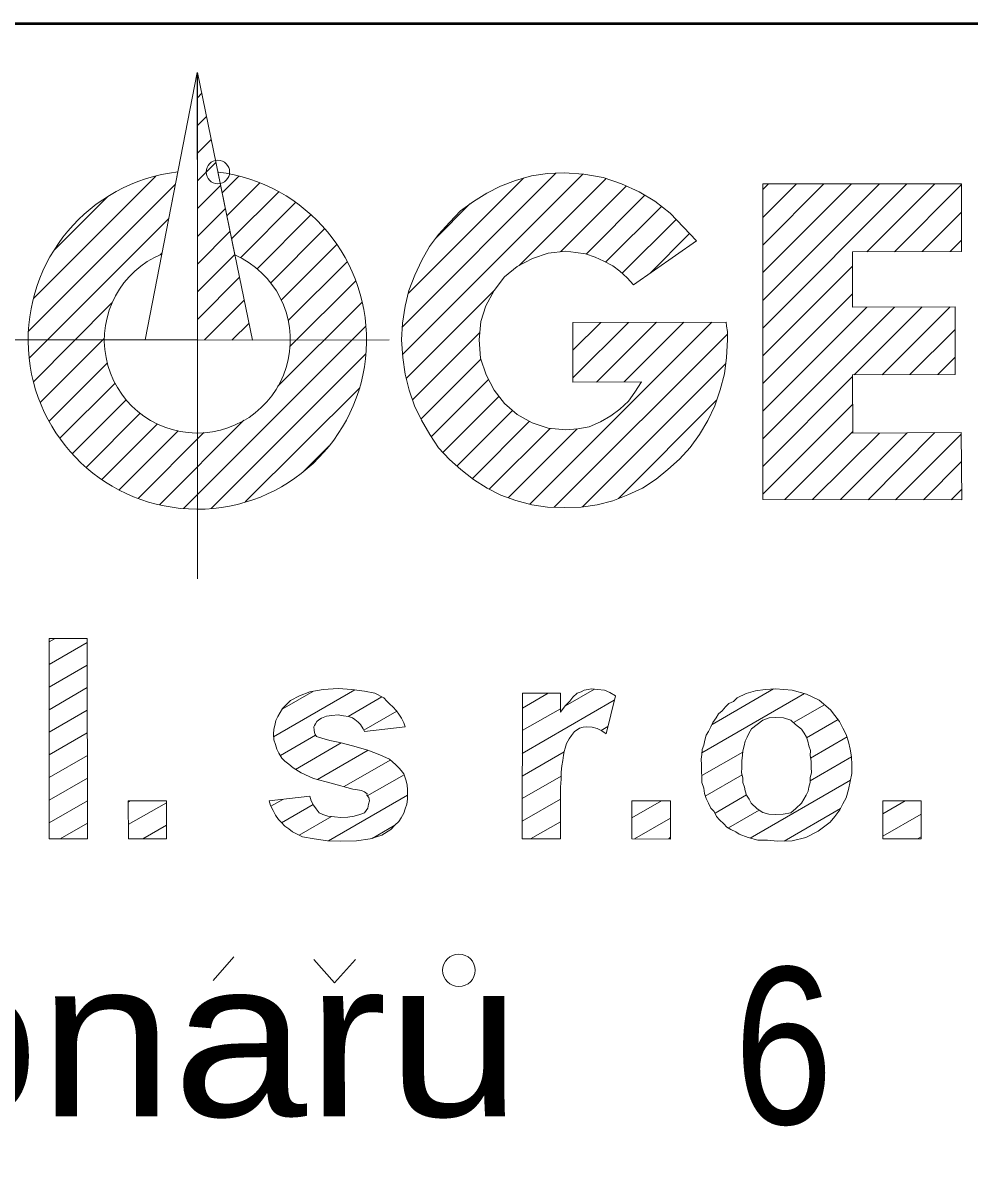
# Model space of a CAD drawing. Extents: x -670514 to -669423, y -1130798 to -1130123.
# Drawn here: x -670176.37 to -670171.54, y -1130779.48 to -1130773.57 of the extents above; entities that cross this region are included whole.
import ezdxf
from ezdxf.enums import TextEntityAlignment as Align

# ---------------------------------------------------------------- set-up
doc = ezdxf.new("R2010")
doc.units = 0
doc.header["$LTSCALE"] = 0.24
doc.header["$PDMODE"] = 32
doc.header["$PDSIZE"] = 0.12
doc.layers.add('61', color=7, linetype='Continuous', lineweight=13)

msp = doc.modelspace()

# ---------------------------------------------------------------- linework, layer by layer
at = {"layer": '61'}
for p, q in [((-670175.749, -1130775.187), (-670175.483, -1130773.821)), ((-670175.482, -1130774.711), (-670175.483, -1130773.821)), ((-670175.482, -1130773.951), (-670175.46, -1130773.929)), ((-670175.482, -1130774.092), (-670175.436, -1130774.046)), ((-670175.482, -1130774.233), (-670175.412, -1130774.163)), ((-670175.482, -1130774.375), (-670175.388, -1130774.28)), ((-670176.319, -1130774.975), (-670175.694, -1130774.35)), ((-670175.582, -1130774.329), (-670175.664, -1130774.748)), ((-670175.291, -1130774.752), (-670175.377, -1130774.329)), ((-670175.355, -1130774.436), (-670175.27, -1130774.35)), ((-670174.435, -1130775.12), (-670173.649, -1130774.334)), ((-670174.434, -1130775.261), (-670173.513, -1130774.34)), ((-670174.406, -1130774.95), (-670173.817, -1130774.361)), ((-670173.838, -1130774.806), (-670173.394, -1130774.362)), ((-670176.344, -1130775.142), (-670175.594, -1130774.392)), ((-670175.482, -1130774.516), (-670175.363, -1130774.398)), ((-670175.331, -1130774.553), (-670175.163, -1130774.385)), ((-670175.307, -1130774.671), (-670175.066, -1130774.43)), ((-670173.627, -1130774.737), (-670173.291, -1130774.4)), ((-670172.595, -1130774.419), (-670172.565, -1130774.389)), ((-670172.595, -1130774.561), (-670172.423, -1130774.389)), ((-670172.595, -1130774.702), (-670172.282, -1130774.389)), ((-670172.595, -1130774.843), (-670172.141, -1130774.389)), ((-670172.595, -1130774.985), (-670171.999, -1130774.389)), ((-670172.595, -1130775.126), (-670171.858, -1130774.389)), ((-670172.063, -1130774.736), (-670171.716, -1130774.389)), ((-670171.921, -1130774.736), (-670171.579, -1130774.393)), ((-670176.212, -1130774.727), (-670175.941, -1130774.456)), ((-670175.262, -1130774.767), (-670174.98, -1130774.485)), ((-670173.497, -1130774.748), (-670173.196, -1130774.447)), ((-670175.482, -1130774.658), (-670175.339, -1130774.515)), ((-670175.177, -1130774.823), (-670174.902, -1130774.548)), ((-670174.265, -1130774.668), (-670174.09, -1130774.492)), ((-670173.397, -1130774.789), (-670173.112, -1130774.505)), ((-670171.78, -1130774.735), (-670171.579, -1130774.535)), ((-670176.34, -1130775.279), (-670175.629, -1130774.568)), ((-670173.312, -1130774.846), (-670173.037, -1130774.571)), ((-670175.482, -1130774.799), (-670175.315, -1130774.632)), ((-670175.108, -1130774.896), (-670174.832, -1130774.62)), ((-670173.172, -1130774.847), (-670172.968, -1130774.643)), ((-670175.482, -1130776.406), (-670175.482, -1130774.711)), ((-670175.054, -1130774.983), (-670174.77, -1130774.699)), ((-670171.638, -1130774.735), (-670171.58, -1130774.677)), ((-670175.671, -1130774.752), (-670175.663, -1130774.744)), ((-670175.482, -1130774.941), (-670175.291, -1130774.75)), ((-670175.018, -1130775.088), (-670174.716, -1130774.787)), ((-670172.595, -1130775.268), (-670172.137, -1130774.81)), ((-670175.482, -1130775.082), (-670175.267, -1130774.867)), ((-670175.009, -1130775.221), (-670174.673, -1130774.885)), ((-670174.415, -1130775.384), (-670173.966, -1130774.934)), ((-670172.595, -1130775.409), (-670172.137, -1130774.951)), ((-670176.319, -1130775.4), (-670175.918, -1130774.998)), ((-670175.446, -1130775.187), (-670175.242, -1130774.984)), ((-670175.072, -1130775.425), (-670174.641, -1130774.994)), ((-670172.595, -1130775.551), (-670172.063, -1130775.019)), ((-670172.595, -1130775.692), (-670171.922, -1130775.019)), ((-670172.127, -1130775.365), (-670171.78, -1130775.018)), ((-670171.985, -1130775.365), (-670171.638, -1130775.018)), ((-670175.553, -1130776.047), (-670174.622, -1130775.116)), ((-670175.305, -1130775.188), (-670175.218, -1130775.101)), ((-670173.784, -1130776.025), (-670172.855, -1130775.096)), ((-670173.564, -1130775.098), (-670173.563, -1130775.097)), ((-670173.564, -1130775.239), (-670173.422, -1130775.097)), ((-670173.564, -1130775.381), (-670173.28, -1130775.097)), ((-670173.444, -1130775.402), (-670173.138, -1130775.096)), ((-670173.302, -1130775.401), (-670172.997, -1130775.096)), ((-670171.843, -1130775.364), (-670171.612, -1130775.133)), ((-670176.446, -1130775.187), (-670175.749, -1130775.187)), ((-670176.284, -1130775.506), (-670175.957, -1130775.179)), ((-670175.749, -1130775.187), (-670175.482, -1130775.187)), ((-670175.201, -1130775.188), (-670174.502, -1130775.187)), ((-670174.383, -1130775.493), (-670174.04, -1130775.149)), ((-670173.659, -1130776.041), (-670172.775, -1130775.157)), ((-670175.411, -1130776.047), (-670174.621, -1130775.257)), ((-670176.239, -1130775.602), (-670175.942, -1130775.305)), ((-670174.34, -1130775.591), (-670174.034, -1130775.285)), ((-670173.515, -1130776.039), (-670172.783, -1130775.307)), ((-670171.701, -1130775.364), (-670171.612, -1130775.275)), ((-670172.595, -1130775.833), (-670172.136, -1130775.374)), ((-670176.184, -1130775.689), (-670175.902, -1130775.407)), ((-670175.237, -1130776.014), (-670174.653, -1130775.431)), ((-670174.288, -1130775.681), (-670173.995, -1130775.388)), ((-670176.121, -1130775.768), (-670175.845, -1130775.492)), ((-670174.228, -1130775.762), (-670173.942, -1130775.475)), ((-670173.332, -1130775.997), (-670172.83, -1130775.495)), ((-670174.156, -1130775.831), (-670173.872, -1130775.547)), ((-670172.595, -1130775.975), (-670172.135, -1130775.515)), ((-670176.05, -1130775.838), (-670175.774, -1130775.561)), ((-670175.675, -1130776.028), (-670175.244, -1130775.597)), ((-670174.077, -1130775.894), (-670173.786, -1130775.602)), ((-670175.97, -1130775.899), (-670175.686, -1130775.615)), ((-670175.881, -1130775.952), (-670175.58, -1130775.651)), ((-670175.784, -1130775.996), (-670175.448, -1130775.66)), ((-670173.991, -1130775.949), (-670173.681, -1130775.639)), ((-670173.894, -1130775.993), (-670173.542, -1130775.641)), ((-670172.481, -1130776.002), (-670172.134, -1130775.655)), ((-670172.34, -1130776.002), (-670171.999, -1130775.662)), ((-670172.198, -1130776.002), (-670171.857, -1130775.661)), ((-670172.057, -1130776.003), (-670171.715, -1130775.66)), ((-670171.916, -1130776.003), (-670171.581, -1130775.668)), ((-670174.938, -1130775.857), (-670174.808, -1130775.727)), ((-670171.774, -1130776.003), (-670171.58, -1130775.808)), ((-670171.633, -1130776.003), (-670171.578, -1130775.948)), ((-670176.239, -1130776.729), (-670176.208, -1130776.711)), ((-670176.239, -1130776.844), (-670176.044, -1130776.732)), ((-670176.239, -1130776.96), (-670176.044, -1130776.847)), ((-670176.239, -1130777.075), (-670176.044, -1130776.962)), ((-670173.602, -1130777.055), (-670173.454, -1130776.97)), ((-670172.853, -1130777.15), (-670172.539, -1130776.969)), ((-670175.093, -1130777.214), (-670174.678, -1130776.974)), ((-670175.049, -1130777.073), (-670174.889, -1130776.981)), ((-670174.711, -1130777.109), (-670174.539, -1130777.01)), ((-670173.823, -1130777.298), (-670173.353, -1130777.026)), ((-670173.822, -1130777.067), (-670173.691, -1130776.991)), ((-670172.905, -1130777.295), (-670172.381, -1130776.993)), ((-670176.239, -1130777.19), (-670176.044, -1130777.078)), ((-670174.632, -1130777.179), (-670174.464, -1130777.082)), ((-670173.823, -1130777.182), (-670173.628, -1130777.07)), ((-670172.438, -1130777.141), (-670172.28, -1130777.05)), ((-670172.371, -1130777.218), (-670172.21, -1130777.125)), ((-670176.238, -1130777.306), (-670176.044, -1130777.193)), ((-670175.058, -1130777.309), (-670174.878, -1130777.205)), ((-670173.42, -1130777.181), (-670173.386, -1130777.161)), ((-670174.98, -1130777.38), (-670174.747, -1130777.245)), ((-670172.351, -1130777.322), (-670172.164, -1130777.214)), ((-670176.238, -1130777.421), (-670176.043, -1130777.309)), ((-670174.869, -1130777.431), (-670174.61, -1130777.281)), ((-670173.823, -1130777.414), (-670173.608, -1130777.29)), ((-670172.905, -1130777.411), (-670172.697, -1130777.291)), ((-670172.352, -1130777.438), (-670172.141, -1130777.316)), ((-670174.733, -1130777.468), (-670174.497, -1130777.332)), ((-670176.238, -1130777.537), (-670176.043, -1130777.424)), ((-670174.614, -1130777.515), (-670174.426, -1130777.407)), ((-670173.823, -1130777.529), (-670173.624, -1130777.414)), ((-670172.888, -1130777.516), (-670172.7, -1130777.408)), ((-670172.659, -1130777.731), (-670172.147, -1130777.435)), ((-670176.238, -1130777.652), (-670176.043, -1130777.54)), ((-670175.836, -1130777.548), (-670175.825, -1130777.541)), ((-670175.835, -1130777.662), (-670175.64, -1130777.55)), ((-670175.106, -1130777.568), (-670175.045, -1130777.533)), ((-670175.052, -1130777.652), (-670174.89, -1130777.559)), ((-670174.813, -1130777.745), (-670174.409, -1130777.512)), ((-670173.824, -1130777.645), (-670173.628, -1130777.532)), ((-670173.263, -1130777.627), (-670173.112, -1130777.54)), ((-670172.838, -1130777.603), (-670172.677, -1130777.51)), ((-670171.981, -1130777.606), (-670171.867, -1130777.54)), ((-670174.962, -1130777.716), (-670174.797, -1130777.62)), ((-670172.77, -1130777.679), (-670172.613, -1130777.588)), ((-670172.485, -1130777.746), (-670172.197, -1130777.579)), ((-670171.981, -1130777.721), (-670171.786, -1130777.608)), ((-670176.182, -1130777.735), (-670176.043, -1130777.655)), ((-670175.761, -1130777.735), (-670175.64, -1130777.665)), ((-670174.59, -1130777.732), (-670174.474, -1130777.665)), ((-670173.78, -1130777.735), (-670173.628, -1130777.647)), ((-670173.249, -1130777.735), (-670173.066, -1130777.629)), ((-670173.075, -1130777.735), (-670173.068, -1130777.727)), ((-670171.805, -1130777.735), (-670171.785, -1130777.724)), ((-670175.295, -1130778.337), (-670175.402, -1130778.457)), ((-670174.887, -1130778.35), (-670174.782, -1130778.47)), ((-670174.675, -1130778.351), (-670174.782, -1130778.47))]:
    msp.add_line(p, q, dxfattribs=at)
at = {"layer": '61', "lineweight": 53}
msp.add_lwpolyline([(-670220.601, -1130793.585), (-670160.604, -1130793.566), (-670160.605, -1130773.569), (-670220.604, -1130773.581)], close=True, dxfattribs=at)
at = {"layer": '61'}
for points in [[(-670175.291, -1130774.75), (-670175.2, -1130775.188), (-670175.482, -1130775.187), (-670175.482, -1130773.821)], [(-670171.58, -1130774.735), (-670172.137, -1130774.736), (-670172.137, -1130775.019), (-670171.612, -1130775.018), (-670171.612, -1130775.364), (-670172.136, -1130775.365), (-670172.134, -1130775.662), (-670171.581, -1130775.66), (-670171.578, -1130776.003), (-670172.595, -1130776.002), (-670172.595, -1130774.389), (-670171.579, -1130774.389)], [(-670176.239, -1130776.711), (-670176.238, -1130777.735), (-670176.043, -1130777.735), (-670176.044, -1130776.711)], [(-670173.824, -1130777.735), (-670173.822, -1130776.991), (-670173.628, -1130776.991), (-670173.628, -1130777.088), (-670173.603, -1130777.056), (-670173.579, -1130777.032), (-670173.564, -1130777.011), (-670173.543, -1130776.991), (-670173.522, -1130776.983), (-670173.506, -1130776.975), (-670173.486, -1130776.972), (-670173.47, -1130776.968), (-670173.438, -1130776.971), (-670173.403, -1130776.975), (-670173.376, -1130776.987), (-670173.347, -1130777.004), (-670173.395, -1130777.199), (-670173.417, -1130777.183), (-670173.44, -1130777.171), (-670173.466, -1130777.165), (-670173.494, -1130777.163), (-670173.512, -1130777.165), (-670173.53, -1130777.169), (-670173.543, -1130777.178), (-670173.556, -1130777.186), (-670173.572, -1130777.207), (-670173.583, -1130777.224), (-670173.596, -1130777.248), (-670173.604, -1130777.272), (-670173.608, -1130777.288), (-670173.612, -1130777.307), (-670173.616, -1130777.334), (-670173.62, -1130777.361), (-670173.624, -1130777.394), (-670173.624, -1130777.43), (-670173.627, -1130777.471), (-670173.628, -1130777.517), (-670173.628, -1130777.735)], [(-670175.836, -1130777.541), (-670175.834, -1130777.735), (-670175.64, -1130777.735), (-670175.64, -1130777.541)], [(-670173.066, -1130777.54), (-670173.263, -1130777.541), (-670173.263, -1130777.735), (-670173.066, -1130777.736)], [(-670171.786, -1130777.54), (-670171.981, -1130777.54), (-670171.981, -1130777.734), (-670171.785, -1130777.735)]]:
    msp.add_lwpolyline(points, close=True, dxfattribs=at)
for points in [[(-670173.226, -1130774.43), (-670173.316, -1130774.389), (-670173.41, -1130774.357), (-670173.508, -1130774.34), (-670173.609, -1130774.333), (-670173.694, -1130774.336), (-670173.775, -1130774.348), (-670173.857, -1130774.373), (-670173.933, -1130774.401), (-670174.003, -1130774.438), (-670174.072, -1130774.479), (-670174.138, -1130774.528), (-670174.193, -1130774.585), (-670174.251, -1130774.648), (-670174.296, -1130774.71), (-670174.336, -1130774.78), (-670174.371, -1130774.856), (-670174.402, -1130774.934), (-670174.421, -1130775.015), (-670174.434, -1130775.101), (-670174.439, -1130775.187), (-670174.433, -1130775.276), (-670174.421, -1130775.362), (-670174.4, -1130775.443), (-670174.373, -1130775.524), (-670174.337, -1130775.597), (-670174.295, -1130775.67), (-670174.251, -1130775.737), (-670174.194, -1130775.797), (-670174.137, -1130775.849), (-670174.071, -1130775.899), (-670174.002, -1130775.943), (-670173.932, -1130775.979), (-670173.856, -1130776.007), (-670173.773, -1130776.028), (-670173.693, -1130776.041), (-670173.609, -1130776.042), (-670173.522, -1130776.04), (-670173.441, -1130776.028), (-670173.36, -1130776.008)], [(-670173.564, -1130775.097), (-670173.564, -1130775.402), (-670173.214, -1130775.401), (-670173.247, -1130775.453), (-670173.281, -1130775.5), (-670173.324, -1130775.541), (-670173.371, -1130775.575), (-670173.424, -1130775.605), (-670173.481, -1130775.63), (-670173.539, -1130775.641), (-670173.6, -1130775.646), (-670173.691, -1130775.638), (-670173.772, -1130775.61), (-670173.849, -1130775.568), (-670173.913, -1130775.511), (-670173.967, -1130775.444), (-670174.007, -1130775.365), (-670174.036, -1130775.279), (-670174.043, -1130775.186), (-670174.035, -1130775.093), (-670174.008, -1130775.013), (-670173.966, -1130774.934), (-670173.913, -1130774.865), (-670173.849, -1130774.812), (-670173.771, -1130774.771), (-670173.69, -1130774.743), (-670173.601, -1130774.734), (-670173.549, -1130774.74), (-670173.499, -1130774.747), (-670173.451, -1130774.764), (-670173.406, -1130774.784), (-670173.361, -1130774.809), (-670173.324, -1130774.836), (-670173.287, -1130774.869), (-670173.255, -1130774.905), (-670172.933, -1130774.681), (-670172.999, -1130774.61), (-670173.068, -1130774.54), (-670173.145, -1130774.478), (-670173.226, -1130774.43)], [(-670173.36, -1130776.008), (-670173.283, -1130775.978), (-670173.209, -1130775.943), (-670173.139, -1130775.897), (-670173.08, -1130775.848), (-670173.019, -1130775.795), (-670172.965, -1130775.736), (-670172.917, -1130775.669), (-670172.875, -1130775.598), (-670172.84, -1130775.524), (-670172.812, -1130775.442), (-670172.79, -1130775.36), (-670172.779, -1130775.276), (-670172.775, -1130775.187), (-670172.775, -1130775.162), (-670172.775, -1130775.143), (-670172.779, -1130775.116), (-670172.782, -1130775.096), (-670173.564, -1130775.097)], [(-670175.115, -1130777.541), (-670174.908, -1130777.516), (-670174.901, -1130777.54), (-670174.888, -1130777.563), (-670174.876, -1130777.582), (-670174.86, -1130777.602), (-670174.841, -1130777.61), (-670174.816, -1130777.618), (-670174.782, -1130777.622), (-670174.749, -1130777.625), (-670174.713, -1130777.624), (-670174.681, -1130777.619), (-670174.653, -1130777.61), (-670174.628, -1130777.602), (-670174.62, -1130777.59), (-670174.611, -1130777.578), (-670174.608, -1130777.557), (-670174.603, -1130777.54), (-670174.604, -1130777.532), (-670174.607, -1130777.524), (-670174.616, -1130777.512), (-670174.615, -1130777.504), (-670174.628, -1130777.495), (-670174.644, -1130777.487), (-670174.664, -1130777.485), (-670174.688, -1130777.481), (-670174.798, -1130777.45), (-670174.889, -1130777.426), (-670174.952, -1130777.398), (-670174.993, -1130777.371), (-670175.014, -1130777.353), (-670175.036, -1130777.338), (-670175.05, -1130777.322), (-670175.066, -1130777.297), (-670175.076, -1130777.277), (-670175.083, -1130777.252), (-670175.092, -1130777.229), (-670175.093, -1130777.2), (-670175.092, -1130777.174), (-670175.087, -1130777.156), (-670175.081, -1130777.13), (-670175.071, -1130777.109), (-670175.059, -1130777.09), (-670175.047, -1130777.069), (-670175.026, -1130777.049), (-670175.006, -1130777.028), (-670174.961, -1130777.004), (-670174.908, -1130776.984), (-670174.839, -1130776.972), (-670174.763, -1130776.966), (-670174.693, -1130776.972), (-670174.629, -1130776.981), (-670174.576, -1130776.991), (-670174.529, -1130777.015), (-670174.514, -1130777.031), (-670174.499, -1130777.046), (-670174.483, -1130777.061), (-670174.465, -1130777.081), (-670174.453, -1130777.097), (-670174.44, -1130777.118), (-670174.428, -1130777.142), (-670174.421, -1130777.162), (-670174.629, -1130777.187), (-670174.635, -1130777.172), (-670174.649, -1130777.151), (-670174.661, -1130777.138), (-670174.677, -1130777.125), (-670174.69, -1130777.117), (-670174.71, -1130777.109), (-670174.736, -1130777.106), (-670174.763, -1130777.102), (-670174.795, -1130777.104), (-670174.822, -1130777.108), (-670174.848, -1130777.118), (-670174.861, -1130777.127), (-670174.872, -1130777.135), (-670174.879, -1130777.147), (-670174.883, -1130777.155), (-670174.887, -1130777.163), (-670174.886, -1130777.18), (-670174.884, -1130777.191), (-670174.881, -1130777.202), (-670174.873, -1130777.211), (-670174.847, -1130777.22), (-670174.806, -1130777.232), (-670174.754, -1130777.243), (-670174.689, -1130777.26), (-670174.611, -1130777.281), (-670174.55, -1130777.306), (-670174.501, -1130777.328), (-670174.469, -1130777.357), (-670174.452, -1130777.374), (-670174.441, -1130777.386), (-670174.428, -1130777.402), (-670174.421, -1130777.423), (-670174.416, -1130777.439), (-670174.411, -1130777.46), (-670174.409, -1130777.483), (-670174.409, -1130777.504), (-670174.408, -1130777.532), (-670174.412, -1130777.557)], [(-670172.905, -1130777.447), (-670172.905, -1130777.418), (-670172.907, -1130777.39), (-670172.908, -1130777.356), (-670172.909, -1130777.328), (-670172.905, -1130777.303), (-670172.904, -1130777.279), (-670172.896, -1130777.256), (-670172.891, -1130777.23), (-670172.884, -1130777.205), (-670172.871, -1130777.186), (-670172.859, -1130777.162), (-670172.849, -1130777.141), (-670172.832, -1130777.117), (-670172.82, -1130777.096), (-670172.802, -1130777.081), (-670172.785, -1130777.06), (-670172.767, -1130777.043), (-670172.744, -1130777.033), (-670172.725, -1130777.015), (-670172.68, -1130776.992), (-670172.631, -1130776.979), (-670172.582, -1130776.972), (-670172.529, -1130776.968), (-670172.444, -1130776.975), (-670172.371, -1130776.996)], [(-670172.371, -1130776.996), (-670172.307, -1130777.027), (-670172.249, -1130777.076), (-670172.226, -1130777.104), (-670172.202, -1130777.136), (-670172.185, -1130777.17), (-670172.168, -1130777.201), (-670172.157, -1130777.239), (-670172.148, -1130777.276), (-670172.141, -1130777.315), (-670172.139, -1130777.357), (-670172.14, -1130777.401), (-670172.148, -1130777.442), (-670172.156, -1130777.482), (-670172.168, -1130777.525), (-670172.185, -1130777.556), (-670172.201, -1130777.587), (-670172.227, -1130777.621), (-670172.251, -1130777.65), (-670172.311, -1130777.695), (-670172.375, -1130777.728), (-670172.444, -1130777.744), (-670172.519, -1130777.747), (-670172.571, -1130777.742), (-670172.62, -1130777.741), (-670172.669, -1130777.728), (-670172.715, -1130777.711), (-670172.732, -1130777.698), (-670172.758, -1130777.687), (-670172.778, -1130777.674), (-670172.794, -1130777.657), (-670172.815, -1130777.638), (-670172.83, -1130777.62), (-670172.842, -1130777.595), (-670172.859, -1130777.577), (-670172.871, -1130777.553), (-670172.884, -1130777.528), (-670172.892, -1130777.503), (-670172.896, -1130777.475), (-670172.905, -1130777.447)], [(-670172.666, -1130777.196), (-670172.652, -1130777.173), (-670172.623, -1130777.15), (-670172.595, -1130777.129), (-670172.562, -1130777.117), (-670172.529, -1130777.114), (-670172.488, -1130777.117), (-670172.452, -1130777.129), (-670172.427, -1130777.15), (-670172.396, -1130777.174)], [(-670172.396, -1130777.174), (-670172.383, -1130777.195), (-670172.372, -1130777.215), (-670172.364, -1130777.236), (-670172.359, -1130777.259), (-670172.351, -1130777.284), (-670172.353, -1130777.309), (-670172.348, -1130777.337), (-670172.347, -1130777.369), (-670172.346, -1130777.398), (-670172.352, -1130777.422), (-670172.352, -1130777.446), (-670172.36, -1130777.47), (-670172.363, -1130777.491), (-670172.373, -1130777.511), (-670172.384, -1130777.532), (-670172.396, -1130777.552), (-670172.425, -1130777.58), (-670172.452, -1130777.602), (-670172.491, -1130777.609), (-670172.531, -1130777.61), (-670172.563, -1130777.609), (-670172.594, -1130777.6), (-670172.623, -1130777.582), (-670172.653, -1130777.552), (-670172.664, -1130777.532), (-670172.677, -1130777.511), (-670172.685, -1130777.49), (-670172.687, -1130777.471), (-670172.696, -1130777.447), (-670172.697, -1130777.423), (-670172.703, -1130777.397), (-670172.701, -1130777.37), (-670172.701, -1130777.336), (-670172.698, -1130777.307), (-670172.697, -1130777.285), (-670172.689, -1130777.259), (-670172.684, -1130777.236), (-670172.675, -1130777.215), (-670172.666, -1130777.196)], [(-670174.412, -1130777.557), (-670174.42, -1130777.581), (-670174.428, -1130777.604), (-670174.441, -1130777.627), (-670174.453, -1130777.646), (-670174.474, -1130777.665), (-670174.494, -1130777.686), (-670174.54, -1130777.716), (-670174.6, -1130777.735), (-670174.669, -1130777.744), (-670174.75, -1130777.747), (-670174.818, -1130777.745), (-670174.885, -1130777.735), (-670174.945, -1130777.725), (-670174.996, -1130777.698), (-670175.014, -1130777.683), (-670175.035, -1130777.67), (-670175.054, -1130777.65), (-670175.067, -1130777.635), (-670175.083, -1130777.613), (-670175.095, -1130777.59), (-670175.108, -1130777.564), (-670175.115, -1130777.541)]]:
    msp.add_lwpolyline(points, dxfattribs=at)
msp.add_circle((-670174.1462, -1130778.4059), 0.083, dxfattribs=at)
for radius, start, end in [(0.864, 96.63837, 83.05228), (0.475, 112.46724, 66.22789)]:
    msp.add_arc((-670175.482, -1130775.187), radius, start, end, dxfattribs=at)
msp.add_point((-670175.377, -1130774.329), dxfattribs=at)

# ---------------------------------------------------------------- texts
for s, width, p in [('Legionaru ', 1.15, (-670176.3936, -1130779.1523)), ('6', 0.85, (-670172.4886, -1130779.1909))]:
    msp.add_text(s, height=0.8, rotation=0.013, dxfattribs=dict(at, width=width)).set_placement(p, align=Align.CENTER)

doc.saveas('drawing.dxf')
